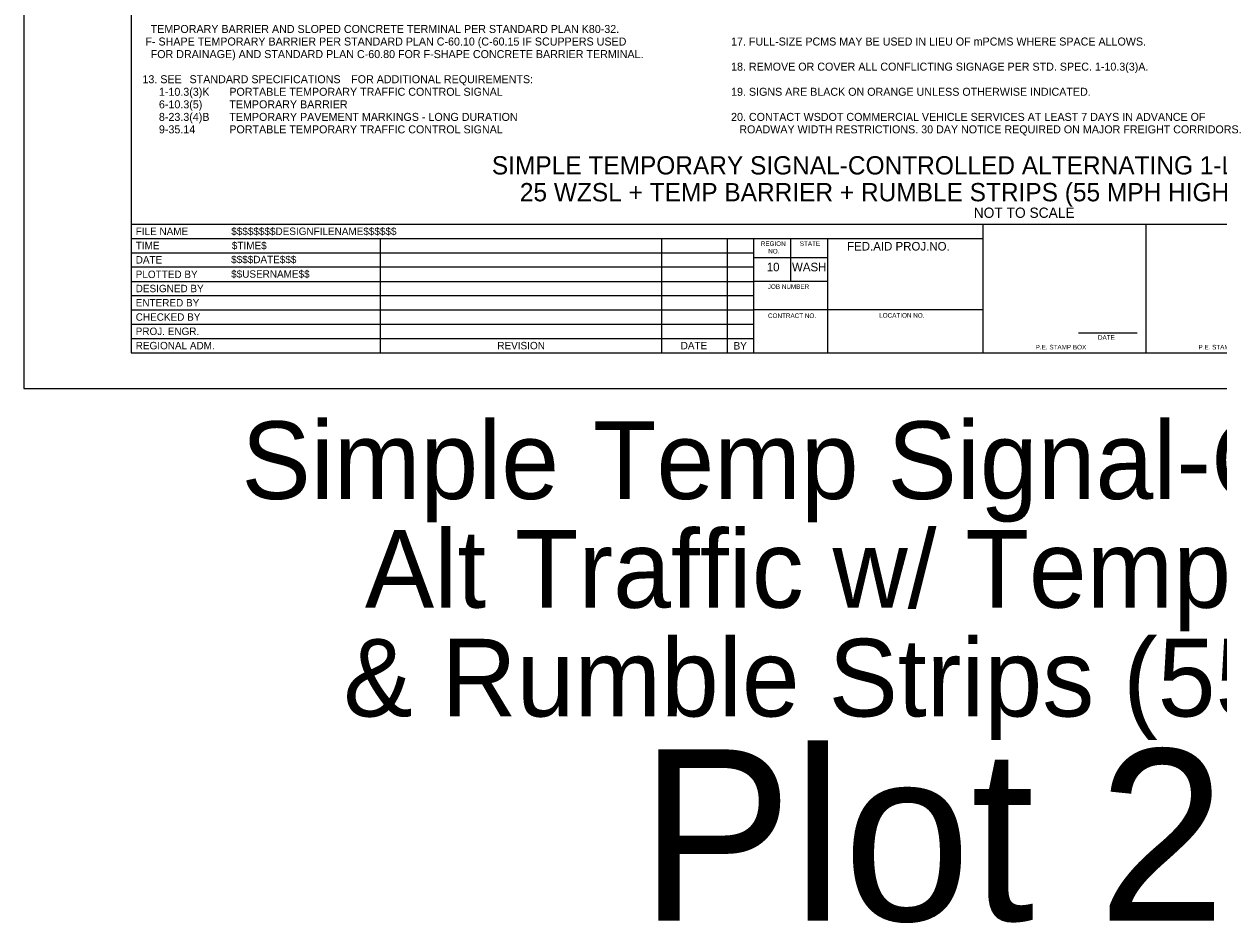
# Model space of a CAD drawing. Extents: x 99977 to 100176, y 99905 to 100011.
# Drawn here: x 100019.06 to 100029.51, y 99935.01 to 99942.88 of the extents above; entities that cross this region are included whole.
import ezdxf

# ---------------------------------------------------------------- set-up
doc = ezdxf.new("R2010")
doc.units = 0
for name, color, linetype in [('SH_DE_DetailHeading1Text', 7, 'Continuous'), ('SH_GI_GeneralNotesBodyText', 7, 'Continuous'), ('SH_GI_PlotLimits', 7, 'Continuous'), ('SH_GI_SheetBorder', 7, 'Continuous'), ('SH_GI_SheetLocationText', 7, 'Continuous'), ('SH_GI_SheetTextInCells', 7, 'Continuous'), ('SH_GI_TitleBlockText', 7, 'Continuous')]:
    doc.layers.add(name, color=color, linetype=linetype)

msp = doc.modelspace()

# ---------------------------------------------------------------- linework, layer by layer
at = {"layer": 'SH_GI_PlotLimits'}
msp.add_lwpolyline([(100019.062, 99939.687), (100036.062, 99939.687), (100036.062, 99950.687), (100019.062, 99950.687)], close=True, dxfattribs=at)
at = {"layer": 'SH_GI_SheetBorder'}
for p, q in [((100020, 99950.375), (100020, 99940)), ((100020, 99941.126), (100035.75, 99941.126)), ((100027.457, 99940), (100027.457, 99941.126)), ((100028.883, 99940), (100028.883, 99941.126)), ((100020, 99941.001), (100027.457, 99941.001)), ((100022.179, 99941.001), (100022.179, 99940)), ((100024.641, 99941.001), (100024.641, 99940)), ((100025.216, 99941.001), (100025.216, 99940)), ((100025.445, 99941.001), (100025.445, 99940)), ((100025.772, 99940.625), (100025.772, 99941.001)), ((100026.096, 99940), (100026.096, 99941.001)), ((100020, 99940.876), (100022.182, 99940.876)), ((100022.182, 99940.876), (100025.447, 99940.876)), ((100020, 99940.751), (100022.182, 99940.751)), ((100022.182, 99940.751), (100025.447, 99940.751)), ((100026.096, 99940.831), (100025.447, 99940.831)), ((100020, 99940.625), (100025.447, 99940.625)), ((100026.096, 99940.625), (100025.447, 99940.625)), ((100020, 99940.5), (100025.447, 99940.5)), ((100020, 99940.375), (100025.447, 99940.375)), ((100027.457, 99940.375), (100025.447, 99940.375)), ((100020, 99940.25), (100025.447, 99940.25)), ((100020, 99940.125), (100025.447, 99940.125)), ((100028.29, 99940.173), (100028.802, 99940.173)), ((100020, 99940), (100035.75, 99940))]:
    msp.add_line(p, q, dxfattribs=at)

# ---------------------------------------------------------------- texts
at = {"layer": 'SH_DE_DetailHeading1Text'}
for s, height, p in [('SIMPLE TEMPORARY SIGNAL-CONTROLLED ALTERNATING 1-LANE, 2-WAY TRAFFIC', 0.16, (100023.157, 99941.561)), ('25 WZSL + TEMP BARRIER + RUMBLE STRIPS (55 MPH HIGHWAYS, 8+ DAYS)', 0.16, (100023.402, 99941.326)), ('NOT TO SCALE', 0.09, (100027.373, 99941.181))]:
    msp.add_text(s, height=height, rotation=360, dxfattribs=at).set_placement(p)
at = {"layer": 'SH_GI_GeneralNotesBodyText'}
for s, p in [('TEMPORARY BARRIER AND SLOPED CONCRETE TERMINAL PER STANDARD PLAN K80-32.', (100020.172, 99942.8)), (' F- SHAPE TEMPORARY BARRIER PER STANDARD PLAN C-60.10 (C-60.15 IF SCUPPERS USED ', (100020.1, 99942.69)), ('17. FULL-SIZE PCMS MAY BE USED IN LIEU OF mPCMS WHERE SPACE ALLOWS.', (100025.25, 99942.69)), ('FOR DRAINAGE) AND STANDARD PLAN C-60.80 FOR F-SHAPE CONCRETE BARRIER TERMINAL.', (100020.172, 99942.58)), ('18. REMOVE OR COVER ALL CONFLICTING SIGNAGE PER STD. SPEC. 1-10.3(3)A.', (100025.25, 99942.47)), ('13. SEE ', (100020.1, 99942.36)), ('STANDARD SPECIFICATIONS', (100020.512, 99942.36)), (' FOR ADDITIONAL REQUIREMENTS:', (100021.9, 99942.36)), ('1-10.3(3)K', (100020.244, 99942.25)), ('PORTABLE TEMPORARY TRAFFIC CONTROL SIGNAL', (100020.86, 99942.25)), ('19. SIGNS ARE BLACK ON ORANGE UNLESS OTHERWISE INDICATED.', (100025.25, 99942.25)), ('6-10.3(5)', (100020.244, 99942.14)), ('TEMPORARY BARRIER', (100020.86, 99942.14)), ('8-23.3(4)B', (100020.244, 99942.03)), ('TEMPORARY PAVEMENT MARKINGS - LONG DURATION', (100020.86, 99942.03)), ('20. CONTACT WSDOT COMMERCIAL VEHICLE SERVICES AT LEAST 7 DAYS IN ADVANCE OF ', (100025.25, 99942.03)), ('9-35.14', (100020.244, 99941.921)), ('PORTABLE TEMPORARY TRAFFIC CONTROL SIGNAL', (100020.86, 99941.921)), ('ROADWAY WIDTH RESTRICTIONS. 30 DAY NOTICE REQUIRED ON MAJOR FREIGHT CORRIDORS.', (100025.322, 99941.921))]:
    msp.add_text(s, height=0.07, rotation=360, dxfattribs=at).set_placement(p)
at = {"layer": 'SH_GI_SheetLocationText'}
for s, height, p in [('Simple', 0.68, (100020.966, 99938.719)), (' Temp Signal-Controlled', 0.68, (100023.789, 99938.719)), ('Alt Traffic w/ Temp Barrier', 0.68, (100022.046, 99937.767)), ('& Rumble Strips (55 mph)', 0.68, (100021.858, 99936.815)), ('Plot 22', 1.5, (100024.448, 99935.027))]:
    msp.add_text(s, height=height, dxfattribs=at).set_placement(p)
at = {"layer": 'SH_GI_SheetTextInCells'}
for s, height, p in [('FILE NAME', 0.0651, (100020.041, 99941.031)), ('TIME', 0.0651, (100020.041, 99940.906)), ('REGION', 0.04, (100025.51, 99940.935)), ('STATE', 0.04, (100025.851, 99940.936)), ('FED.AID PROJ.NO.', 0.07506, (100026.265, 99940.895)), ('DATE', 0.0651, (100020.041, 99940.781)), ('NO.', 0.04, (100025.575, 99940.869)), ('10', 0.0751, (100025.562, 99940.713)), ('WASH', 0.0751, (100025.783, 99940.713)), ('PLOTTED BY', 0.0651, (100020.041, 99940.654)), ('DESIGNED BY', 0.06505, (100020.041, 99940.53)), ('JOB NUMBER', 0.04, (100025.571, 99940.559)), ('ENTERED BY', 0.0651, (100020.041, 99940.405)), ('CHECKED BY', 0.0651, (100020.041, 99940.28)), ('CONTRACT NO.', 0.04003, (100025.573, 99940.304)), ('LOCATION NO.', 0.04003, (100026.546, 99940.307)), ('PROJ. ENGR.', 0.06505, (100020.041, 99940.155)), ('DATE', 0.04, (100028.46, 99940.114)), ('REGIONAL ADM.', 0.06505, (100020.041, 99940.03)), ('REVISION', 0.0651, (100023.205, 99940.03)), ('DATE', 0.0651, (100024.809, 99940.03)), ('BY', 0.0651, (100025.272, 99940.028)), ('P.E. STAMP BOX', 0.04003, (100027.915, 99940.029)), ('P.E. STAMP BOX', 0.04003, (100029.339, 99940.029))]:
    msp.add_text(s, height=height, dxfattribs=at).set_placement(p)
at = {"layer": 'SH_GI_TitleBlockText'}
for s, height, p in [('$$$$$$$$DESIGNFILENAME$$$$$$', 0.06505, (100020.877, 99941.031)), ('$TIME$', 0.0651, (100020.882, 99940.906)), ('$$$$DATE$$$', 0.06505, (100020.876, 99940.784)), ('$$USERNAME$$', 0.06505, (100020.876, 99940.657))]:
    msp.add_text(s, height=height, dxfattribs=at).set_placement(p)

doc.saveas('drawing.dxf')
